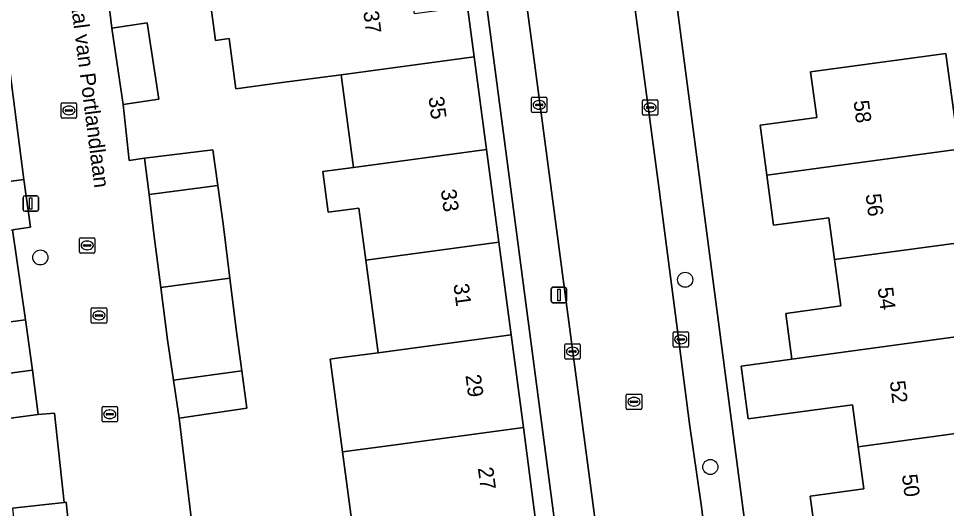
# Model space of a CAD drawing. Extents: x 161084 to 161928, y 385354 to 386522.
# Drawn here: x 161202.8 to 161263.1, y 386038.7 to 386070.5 of the extents above; entities that cross this region are included whole.
import ezdxf

# ---------------------------------------------------------------- set-up
doc = ezdxf.new("R2010")
doc.units = 0
for name, color, linetype in [('IMGEO_Boom', 7, 'Continuous'), ('IMGEO_Erf', 7, 'Continuous'), ('IMGEO_Kolk', 7, 'Continuous'), ('IMGEO_Lichtmast', 7, 'Continuous'), ('IMGEO_Openbare_ruimte_label', 7, 'Continuous'), ('IMGEO_Pand', 7, 'Continuous'), ('IMGEO_Pand_nummerreeks', 7, 'Continuous'), ('IMGEO_Rijbaan_lokaal_open', 7, 'Continuous'), ('IMGEO_Rioolput', 7, 'Continuous'), ('IMGEO_Voetpad_open', 7, 'Continuous')]:
    doc.layers.add(name, color=color, linetype=linetype)

msp = doc.modelspace()

# ---------------------------------------------------------------- linework, layer by layer
at = {"layer": 'IMGEO_Boom'}
for centre in [(161204.241, 386054.953), (161246.128, 386053.505), (161247.762, 386041.354)]:
    msp.add_circle(centre, 0.489, dxfattribs=at)
at = {"layer": 'IMGEO_Erf'}
for points in [[(161235.653, 386146.984), (161252.413, 386019.447)], [(161240.25, 386017.971), (161227.386, 386115.76)], [(161224.643, 386036.522), (161223.866, 386042.343), (161223.064, 386048.357), (161223.485, 386048.413), (161226.18, 386048.772), (161225.379, 386054.786), (161224.931, 386058.147), (161222.938, 386057.882), (161222.585, 386060.532), (161224.578, 386060.798), (161223.802, 386066.622), (161223.777, 386066.811), (161219.77, 386066.277), (161216.936, 386065.899), (161216.501, 386069.159), (161215.609, 386069.04), (161215.242, 386071.795)], [(161231.979, 386071.213), (161232.412, 386067.962), (161233.213, 386061.949), (161234.014, 386055.937), (161234.815, 386049.924), (161235.616, 386043.911), (161236.417, 386037.898)], [(161208.744, 386070.915), (161208.887, 386069.824), (161211.187, 386070.169), (161211.929, 386065.221), (161209.629, 386064.876), (161210.016, 386061.251), (161211.008, 386061.392), (161215.445, 386061.936), (161215.771, 386059.624), (161216.123, 386057.129), (161216.559, 386053.61), (161216.991, 386050.123), (161217.33, 386047.591), (161217.655, 386045.164), (161213.267, 386044.518), (161214.11, 386037.525)], [(161200.268, 386059.618), (161203.176, 386060.011), (161201.967, 386069.268)], [(161254.682, 386036.245), (161254.246, 386039.47), (161257.745, 386039.943), (161257.377, 386042.668), (161257.009, 386045.389), (161250.227, 386044.473), (161249.764, 386047.898), (161253.066, 386048.345), (161252.663, 386051.325), (161256.247, 386051.809), (161255.84, 386054.82), (161255.473, 386057.533), (161251.869, 386057.046), (161251.431, 386060.288), (161250.992, 386063.532), (161254.676, 386064.03), (161254.276, 386066.991), (161259.231, 386067.661), (161259.881, 386067.749), (161263.06, 386068.178), (161263.899, 386061.974)], [(161195.433, 386049.872), (161203.283, 386050.914), (161202.429, 386056.749)], [(161202.42, 386038.681), (161205.787, 386039.054), (161205.163, 386044.856), (161204.098, 386044.768), (161196.248, 386043.726)]]:
    msp.add_lwpolyline(points, dxfattribs=at)
at = {"layer": 'IMGEO_Kolk'}
for p, q in [((161205.669, 386064.993), (161206.521, 386064.993)), ((161236.149, 386064.426), (161236.149, 386065.278)), ((161236.224, 386065.352), (161237.076, 386065.352)), ((161236.637, 386065.132), (161236.662, 386065.132)), ((161237.15, 386065.278), (161237.15, 386064.426)), ((161243.352, 386064.258), (161243.352, 386065.11)), ((161243.427, 386065.184), (161244.279, 386065.184)), ((161243.84, 386064.964), (161243.865, 386064.964)), ((161244.353, 386065.11), (161244.353, 386064.258)), ((161205.594, 386064.067), (161205.594, 386064.919)), ((161205.853, 386064.487), (161205.853, 386064.499)), ((161206.291, 386064.45), (161205.893, 386064.45)), ((161205.896, 386064.536), (161206.294, 386064.536)), ((161206.082, 386064.773), (161206.107, 386064.773)), ((161206.337, 386064.499), (161206.337, 386064.487)), ((161206.595, 386064.919), (161206.595, 386064.067)), ((161237.076, 386064.352), (161236.224, 386064.352)), ((161236.408, 386064.846), (161236.408, 386064.858)), ((161236.846, 386064.809), (161236.448, 386064.809)), ((161236.451, 386064.895), (161236.849, 386064.895)), ((161236.66, 386064.572), (161236.635, 386064.572)), ((161236.892, 386064.858), (161236.892, 386064.846)), ((161243.611, 386064.678), (161243.611, 386064.69)), ((161244.049, 386064.641), (161243.651, 386064.641)), ((161243.654, 386064.727), (161244.052, 386064.727)), ((161243.863, 386064.404), (161243.838, 386064.404)), ((161244.095, 386064.69), (161244.095, 386064.678)), ((161206.521, 386063.993), (161205.669, 386063.993)), ((161206.105, 386064.213), (161206.08, 386064.213)), ((161244.279, 386064.184), (161243.427, 386064.184)), ((161206.784, 386055.309), (161206.784, 386056.161)), ((161206.859, 386056.235), (161207.711, 386056.235)), ((161207.272, 386056.015), (161207.297, 386056.015)), ((161207.785, 386056.161), (161207.785, 386055.309)), ((161207.043, 386055.729), (161207.043, 386055.741)), ((161207.481, 386055.692), (161207.083, 386055.692)), ((161207.086, 386055.778), (161207.484, 386055.778)), ((161207.295, 386055.455), (161207.27, 386055.455)), ((161207.527, 386055.741), (161207.527, 386055.729)), ((161207.711, 386055.235), (161206.859, 386055.235)), ((161245.342, 386049.207), (161245.342, 386050.059)), ((161245.417, 386050.133), (161246.269, 386050.133)), ((161245.83, 386049.913), (161245.855, 386049.913)), ((161246.343, 386050.059), (161246.343, 386049.207)), ((161238.316, 386048.419), (161238.316, 386049.271)), ((161238.391, 386049.345), (161239.243, 386049.345)), ((161239.317, 386049.271), (161239.317, 386048.419)), ((161245.601, 386049.627), (161245.601, 386049.639)), ((161246.039, 386049.59), (161245.641, 386049.59)), ((161245.644, 386049.676), (161246.042, 386049.676)), ((161245.853, 386049.353), (161245.828, 386049.353)), ((161246.085, 386049.639), (161246.085, 386049.627)), ((161238.575, 386048.839), (161238.575, 386048.851)), ((161239.013, 386048.802), (161238.615, 386048.802)), ((161238.618, 386048.888), (161239.016, 386048.888)), ((161238.804, 386049.125), (161238.829, 386049.125)), ((161239.059, 386048.851), (161239.059, 386048.839)), ((161246.269, 386049.133), (161245.417, 386049.133)), ((161239.243, 386048.345), (161238.391, 386048.345)), ((161238.827, 386048.565), (161238.802, 386048.565)), ((161208.249, 386044.352), (161208.249, 386045.204)), ((161208.324, 386045.278), (161209.176, 386045.278)), ((161208.737, 386045.058), (161208.762, 386045.058)), ((161209.25, 386045.204), (161209.25, 386044.352)), ((161208.508, 386044.772), (161208.508, 386044.784)), ((161208.946, 386044.735), (161208.548, 386044.735)), ((161208.551, 386044.821), (161208.949, 386044.821)), ((161208.76, 386044.498), (161208.735, 386044.498)), ((161208.992, 386044.784), (161208.992, 386044.772)), ((161209.176, 386044.278), (161208.324, 386044.278))]:
    msp.add_line(p, q, dxfattribs=at)
for points in [[(161205.669, 386064.993), (161206.521, 386064.993)], [(161236.149, 386064.426), (161236.149, 386065.278)], [(161236.224, 386065.352), (161237.076, 386065.352)], [(161237.15, 386065.278), (161237.15, 386064.426)], [(161243.352, 386064.258), (161243.352, 386065.11)], [(161243.427, 386065.184), (161244.279, 386065.184)], [(161244.353, 386065.11), (161244.353, 386064.258)], [(161205.594, 386064.067), (161205.594, 386064.919)], [(161206.595, 386064.919), (161206.595, 386064.067)], [(161237.076, 386064.352), (161236.224, 386064.352)], [(161206.521, 386063.993), (161205.669, 386063.993)], [(161244.279, 386064.184), (161243.427, 386064.184)], [(161206.784, 386055.309), (161206.784, 386056.161)], [(161206.859, 386056.235), (161207.711, 386056.235)], [(161207.785, 386056.161), (161207.785, 386055.309)], [(161207.711, 386055.235), (161206.859, 386055.235)], [(161245.342, 386049.207), (161245.342, 386050.059)], [(161245.417, 386050.133), (161246.269, 386050.133)], [(161246.343, 386050.059), (161246.343, 386049.207)], [(161238.316, 386048.419), (161238.316, 386049.271)], [(161238.391, 386049.345), (161239.243, 386049.345)], [(161239.317, 386049.271), (161239.317, 386048.419)], [(161246.269, 386049.133), (161245.417, 386049.133)], [(161239.243, 386048.345), (161238.391, 386048.345)], [(161208.249, 386044.352), (161208.249, 386045.204)], [(161208.324, 386045.278), (161209.176, 386045.278)], [(161209.25, 386045.204), (161209.25, 386044.352)], [(161209.176, 386044.278), (161208.324, 386044.278)]]:
    msp.add_lwpolyline(points, dxfattribs=at)
for centre, radius, start, end in [((161205.671, 386064.917), 0.0765, 91.55205, 178.44795), ((161205.671, 386064.917), 0.0765, 91.55205, 178.44795), ((161206.519, 386064.917), 0.0765, 1.55205, 88.44795), ((161206.519, 386064.917), 0.0765, 1.55205, 88.44795), ((161236.226, 386065.276), 0.0765, 91.55205, 178.44795), ((161236.226, 386065.276), 0.0765, 91.55205, 178.44795), ((161237.074, 386065.276), 0.0765, 1.55205, 88.44795), ((161237.074, 386065.276), 0.0765, 1.55205, 88.44795), ((161243.429, 386065.108), 0.0765, 91.55205, 178.44795), ((161243.429, 386065.108), 0.0765, 91.55205, 178.44795), ((161244.277, 386065.108), 0.0765, 1.55205, 88.44795), ((161244.277, 386065.108), 0.0765, 1.55205, 88.44795), ((161205.893, 386064.496), 0.0403, 85.87752, 175.75265), ((161205.89, 386064.486), 0.0366, 178.93798, 274.71019), ((161206.294, 386064.493), 0.043, 264.86636, 352.45326), ((161206.298, 386064.498), 0.0386, 1.73085, 96.63898), ((161236.226, 386064.428), 0.0765, 181.55205, 268.44795), ((161236.226, 386064.428), 0.0765, 181.55205, 268.44795), ((161236.448, 386064.855), 0.0403, 85.87752, 175.75265), ((161236.445, 386064.845), 0.0366, 178.93798, 274.71019), ((161236.849, 386064.852), 0.043, 264.86636, 352.45326), ((161236.853, 386064.857), 0.0386, 1.73085, 96.63898), ((161237.074, 386064.428), 0.0765, 271.55205, 358.44795), ((161237.074, 386064.428), 0.0765, 271.55205, 358.44795), ((161243.651, 386064.687), 0.0403, 85.87752, 175.75265), ((161243.648, 386064.677), 0.0366, 178.93798, 274.71019), ((161244.052, 386064.684), 0.043, 264.86636, 352.45326), ((161244.056, 386064.689), 0.0386, 1.73085, 96.63898), ((161205.671, 386064.069), 0.0765, 181.55205, 268.44795), ((161205.671, 386064.069), 0.0765, 181.55205, 268.44795), ((161206.519, 386064.069), 0.0765, 271.55205, 358.44795), ((161206.519, 386064.069), 0.0765, 271.55205, 358.44795), ((161243.429, 386064.26), 0.0765, 181.55205, 268.44795), ((161243.429, 386064.26), 0.0765, 181.55205, 268.44795), ((161244.277, 386064.26), 0.0765, 271.55205, 358.44795), ((161244.277, 386064.26), 0.0765, 271.55205, 358.44795), ((161206.861, 386056.159), 0.0765, 91.55205, 178.44795), ((161206.861, 386056.159), 0.0765, 91.55205, 178.44795), ((161207.709, 386056.159), 0.0765, 1.55205, 88.44795), ((161207.709, 386056.159), 0.0765, 1.55205, 88.44795), ((161206.861, 386055.311), 0.0765, 181.55205, 268.44795), ((161206.861, 386055.311), 0.0765, 181.55205, 268.44795), ((161207.083, 386055.738), 0.0403, 85.87752, 175.75265), ((161207.08, 386055.728), 0.0366, 178.93798, 274.71019), ((161207.484, 386055.735), 0.043, 264.86636, 352.45326), ((161207.488, 386055.74), 0.0386, 1.73085, 96.63898), ((161207.709, 386055.311), 0.0765, 271.55205, 358.44795), ((161207.709, 386055.311), 0.0765, 271.55205, 358.44795), ((161245.419, 386050.057), 0.0765, 91.55205, 178.44795), ((161245.419, 386050.057), 0.0765, 91.55205, 178.44795), ((161246.267, 386050.057), 0.0765, 1.55205, 88.44795), ((161246.267, 386050.057), 0.0765, 1.55205, 88.44795), ((161238.393, 386049.269), 0.0765, 91.55205, 178.44795), ((161238.393, 386049.269), 0.0765, 91.55205, 178.44795), ((161239.241, 386049.269), 0.0765, 1.55205, 88.44795), ((161239.241, 386049.269), 0.0765, 1.55205, 88.44795), ((161245.641, 386049.636), 0.0403, 85.87752, 175.75265), ((161245.638, 386049.626), 0.0366, 178.93798, 274.71019), ((161246.042, 386049.633), 0.043, 264.86636, 352.45326), ((161246.046, 386049.638), 0.0386, 1.73085, 96.63898), ((161238.615, 386048.848), 0.0403, 85.87752, 175.75265), ((161238.612, 386048.838), 0.0366, 178.93798, 274.71019), ((161239.016, 386048.845), 0.043, 264.86636, 352.45326), ((161239.02, 386048.85), 0.0386, 1.73085, 96.63898), ((161245.419, 386049.209), 0.0765, 181.55205, 268.44795), ((161245.419, 386049.209), 0.0765, 181.55205, 268.44795), ((161246.267, 386049.209), 0.0765, 271.55205, 358.44795), ((161246.267, 386049.209), 0.0765, 271.55205, 358.44795), ((161238.393, 386048.421), 0.0765, 181.55205, 268.44795), ((161238.393, 386048.421), 0.0765, 181.55205, 268.44795), ((161239.241, 386048.421), 0.0765, 271.55205, 358.44795), ((161239.241, 386048.421), 0.0765, 271.55205, 358.44795), ((161208.326, 386045.202), 0.0765, 91.55205, 178.44795), ((161208.326, 386045.202), 0.0765, 91.55205, 178.44795), ((161209.174, 386045.202), 0.0765, 1.55205, 88.44795), ((161209.174, 386045.202), 0.0765, 1.55205, 88.44795), ((161208.548, 386044.781), 0.0403, 85.87752, 175.75265), ((161208.545, 386044.771), 0.0366, 178.93798, 274.71019), ((161208.949, 386044.778), 0.043, 264.86636, 352.45326), ((161208.953, 386044.783), 0.0386, 1.73085, 96.63898), ((161208.326, 386044.354), 0.0765, 181.55205, 268.44795), ((161208.326, 386044.354), 0.0765, 181.55205, 268.44795), ((161209.174, 386044.354), 0.0765, 271.55205, 358.44795), ((161209.174, 386044.354), 0.0765, 271.55205, 358.44795)]:
    msp.add_arc(centre, radius, start, end, dxfattribs=at)
for centre, major_axis, ratio, start_param, end_param in [((161236.636, 386064.852), (-0.387, 0.002), 0.722429, 4.712389, 7.853982), ((161236.661, 386064.852), (-0.39, 0.002), 0.717154, 1.570796, 4.712389), ((161243.839, 386064.684), (-0.387, 0.002), 0.722429, 4.712389, 7.853982), ((161243.864, 386064.684), (-0.39, 0.002), 0.717154, 1.570796, 4.712389), ((161206.081, 386064.493), (-0.387, 0.002), 0.722429, 4.712389, 7.853982), ((161206.106, 386064.493), (-0.39, 0.002), 0.717154, 1.570796, 4.712389), ((161207.271, 386055.735), (-0.387, 0.002), 0.722429, 4.712389, 7.853982), ((161207.296, 386055.735), (-0.39, 0.002), 0.717154, 1.570796, 4.712389), ((161245.829, 386049.633), (-0.387, 0.002), 0.722429, 4.712389, 7.853982), ((161245.854, 386049.633), (-0.39, 0.002), 0.717154, 1.570796, 4.712389), ((161238.803, 386048.845), (-0.387, 0.002), 0.722429, 4.712389, 7.853982), ((161238.828, 386048.845), (-0.39, 0.002), 0.717154, 1.570796, 4.712389), ((161208.736, 386044.778), (-0.387, 0.002), 0.722429, 4.712389, 7.853982), ((161208.761, 386044.778), (-0.39, 0.002), 0.717154, 1.570796, 4.712389)]:
    msp.add_ellipse(centre, major_axis=major_axis, ratio=ratio, start_param=start_param, end_param=end_param, dxfattribs=at)
at = {"layer": 'IMGEO_Lichtmast'}
for p, q in [((161203.221, 386058.95), (161204.011, 386058.95)), ((161204.011, 386058.95), (161203.221, 386058.95)), ((161203.121, 386058.05), (161203.121, 386058.85)), ((161203.121, 386058.85), (161203.121, 386058.05)), ((161204.111, 386058.85), (161204.111, 386058.05)), ((161204.111, 386058.05), (161204.111, 386058.85)), ((161204.011, 386057.95), (161203.221, 386057.95)), ((161203.221, 386057.95), (161204.011, 386057.95)), ((161237.432, 386052.114), (161237.432, 386052.914)), ((161237.432, 386052.914), (161237.432, 386052.114)), ((161237.532, 386053.014), (161238.322, 386053.014)), ((161238.322, 386053.014), (161237.532, 386053.014)), ((161238.422, 386052.914), (161238.422, 386052.114)), ((161238.422, 386052.114), (161238.422, 386052.914)), ((161238.322, 386052.014), (161237.532, 386052.014)), ((161237.532, 386052.014), (161238.322, 386052.014))]:
    msp.add_line(p, q, dxfattribs=at)
for points in [[(161203.541, 386058.825), (161203.691, 386058.825), (161203.691, 386058.075), (161203.541, 386058.075), (161203.541, 386058.825)], [(161237.852, 386052.889), (161238.002, 386052.889), (161238.002, 386052.139), (161237.852, 386052.139), (161237.852, 386052.889)]]:
    msp.add_lwpolyline(points, dxfattribs=at)
for centre, start, end in [((161203.221, 386058.85), 90, 180), ((161203.221, 386058.85), 90, 180), ((161204.011, 386058.85), 0, 90), ((161204.011, 386058.85), 360, 90), ((161203.221, 386058.05), 180, 270), ((161203.221, 386058.05), 180, 270), ((161204.011, 386058.05), 270, 0), ((161204.011, 386058.05), 270, 0), ((161237.532, 386052.914), 90, 180), ((161237.532, 386052.914), 90, 180), ((161238.322, 386052.914), 0, 90), ((161238.322, 386052.914), 360, 90), ((161237.532, 386052.114), 180, 270), ((161237.532, 386052.114), 180, 270), ((161238.322, 386052.114), 270, 0), ((161238.322, 386052.114), 270, 0)]:
    msp.add_arc(centre, 0.1, start, end, dxfattribs=at)
at = {"layer": 'IMGEO_Pand'}
for points in [[(161231.979, 386071.213), (161228.544, 386070.755), (161228.176, 386073.518), (161218.968, 386072.292), (161215.242, 386071.795), (161215.609, 386069.04), (161216.501, 386069.159), (161216.936, 386065.899), (161219.77, 386066.277), (161223.777, 386066.811), (161232.412, 386067.962)], [(161209.629, 386064.876), (161211.929, 386065.221), (161211.187, 386070.169), (161208.887, 386069.824)], [(161232.412, 386067.962), (161223.777, 386066.811), (161223.802, 386066.622), (161224.578, 386060.798), (161233.213, 386061.949)], [(161263.899, 386061.974), (161263.06, 386068.178), (161259.881, 386067.749), (161259.231, 386067.661), (161254.276, 386066.991), (161254.676, 386064.03), (161250.992, 386063.532), (161251.431, 386060.288)], [(161211.303, 386059.029), (161215.771, 386059.624), (161215.445, 386061.936), (161211.008, 386061.392)], [(161233.213, 386061.949), (161224.578, 386060.798), (161222.585, 386060.532), (161222.938, 386057.882), (161224.931, 386058.147), (161225.379, 386054.786), (161234.014, 386055.937)], [(161251.431, 386060.288), (161251.869, 386057.046), (161255.473, 386057.533), (161255.84, 386054.82), (161264.704, 386056.018), (161263.899, 386061.974)], [(161203.596, 386056.907), (161203.176, 386060.011), (161200.268, 386059.618), (161199.495, 386059.513), (161199.916, 386056.409), (161202.429, 386056.749)], [(161211.621, 386056.484), (161212.06, 386053.011), (161216.559, 386053.61), (161216.123, 386057.129), (161215.771, 386059.624), (161211.303, 386059.029)], [(161225.379, 386054.786), (161226.18, 386048.772), (161234.815, 386049.924), (161234.014, 386055.937)], [(161255.84, 386054.82), (161256.247, 386051.809), (161252.663, 386051.325), (161253.066, 386048.345), (161268.63, 386050.472), (161267.824, 386056.44), (161264.704, 386056.018)], [(161212.491, 386049.605), (161212.889, 386046.999), (161217.33, 386047.591), (161216.991, 386050.123), (161216.559, 386053.61), (161212.06, 386053.011)], [(161203.283, 386050.914), (161195.433, 386049.872), (161195.867, 386046.601), (161203.719, 386047.63)], [(161268.63, 386050.472), (161253.066, 386048.345), (161249.764, 386047.898), (161250.227, 386044.473), (161257.009, 386045.389), (161257.377, 386042.668), (161266.064, 386043.842), (161269.464, 386044.302)], [(161234.815, 386049.924), (161226.18, 386048.772), (161223.485, 386048.413), (161223.064, 386048.357), (161223.866, 386042.343), (161226.981, 386042.759), (161235.616, 386043.911)], [(161203.719, 386047.63), (161195.867, 386046.601), (161196.248, 386043.726), (161204.098, 386044.768)], [(161213.267, 386044.518), (161217.655, 386045.164), (161217.33, 386047.591), (161212.889, 386046.999)], [(161223.704, 386036.203), (161236.417, 386037.898), (161235.616, 386043.911), (161226.981, 386042.759), (161223.866, 386042.343), (161224.643, 386036.522), (161223.679, 386036.394)], [(161266.064, 386043.842), (161257.377, 386042.668), (161257.745, 386039.943), (161254.246, 386039.47), (161254.682, 386036.245), (161266.868, 386037.893)], [(161205.912, 386039.068), (161205.787, 386039.054), (161202.42, 386038.681), (161202.777, 386035.468), (161203.573, 386035.556), (161206.269, 386035.856)]]:
    msp.add_lwpolyline(points, close=True, dxfattribs=at)
at = {"layer": 'IMGEO_Rijbaan_lokaal_open'}
for points in [[(161225.716, 386148.453), (161228.936, 386123.793), (161229.8, 386117.181), (161231.888, 386101.189), (161232.965, 386093.061), (161233.963, 386085.526), (161235.806, 386071.61), (161236.296, 386067.915), (161242.179, 386023.509), (161249.06, 386024.426), (161247.627, 386035.348), (161247.158, 386038.91), (161246.418, 386044.153), (161245.561, 386050.7), (161244.91, 386055.679), (161244.435, 386059.357), (161238.791, 386101.741)], [(161212.06, 386053.011), (161211.621, 386056.484), (161211.303, 386059.029), (161211.008, 386061.392), (161210.016, 386061.251), (161209.629, 386064.876), (161208.887, 386069.824), (161208.744, 386070.915), (161208.066, 386075.786), (161207.81, 386077.969), (161207.084, 386082.907), (161206.618, 386086.072), (161211.292, 386086.76), (161210.969, 386088.92), (161206.104, 386088.242), (161204.109, 386102.907), (161208.861, 386103.523), (161208.789, 386104.076), (161204.572, 386103.529), (161203.913, 386108.607), (161206.552, 386112.033), (161211.281, 386112.647), (161211.235, 386113.631), (161227.386, 386115.76)], [(161201.967, 386069.268), (161203.176, 386060.011), (161203.596, 386056.907), (161202.429, 386056.749), (161203.283, 386050.914), (161203.719, 386047.63), (161204.098, 386044.768), (161205.163, 386044.856), (161205.787, 386039.054), (161205.912, 386039.068), (161206.269, 386035.856)], [(161209.054, 386000), (161209.416, 386001.375), (161211.519, 386006.37), (161211.585, 386006.527), (161212.177, 386007.929), (161212.225, 386008.064), (161212.298, 386008.276), (161211.38, 386008.647), (161214.567, 386016.471), (161215.81, 386016.641), (161215.68, 386017.942), (161215.118, 386022.82), (161214.529, 386027.941), (161214.266, 386029.893), (161214.157, 386029.882), (161213.492, 386034.777), (161214.42, 386034.881), (161214.41, 386034.964), (161214.11, 386037.525), (161213.267, 386044.518), (161212.889, 386046.999), (161212.491, 386049.605), (161212.06, 386053.011)]]:
    msp.add_lwpolyline(points, dxfattribs=at)
at = {"layer": 'IMGEO_Rioolput'}
for p, q in [((161207.622, 386051.686), (161208.474, 386051.686)), ((161207.547, 386050.76), (161207.547, 386051.612)), ((161207.806, 386051.18), (161207.806, 386051.192)), ((161208.244, 386051.143), (161207.846, 386051.143)), ((161207.849, 386051.229), (161208.247, 386051.229)), ((161208.035, 386051.466), (161208.06, 386051.466)), ((161208.29, 386051.192), (161208.29, 386051.18)), ((161208.548, 386051.612), (161208.548, 386050.76)), ((161208.474, 386050.686), (161207.622, 386050.686)), ((161208.058, 386050.906), (161208.033, 386050.906)), ((161242.303, 386045.162), (161242.303, 386046.014)), ((161242.378, 386046.088), (161243.23, 386046.088)), ((161242.791, 386045.868), (161242.816, 386045.868)), ((161243.304, 386046.014), (161243.304, 386045.162)), ((161243.23, 386045.088), (161242.378, 386045.088)), ((161242.562, 386045.582), (161242.562, 386045.594)), ((161243, 386045.545), (161242.602, 386045.545)), ((161242.605, 386045.631), (161243.003, 386045.631)), ((161242.814, 386045.308), (161242.789, 386045.308)), ((161243.046, 386045.594), (161243.046, 386045.582))]:
    msp.add_line(p, q, dxfattribs=at)
for points in [[(161207.622, 386051.686), (161208.474, 386051.686)], [(161207.547, 386050.76), (161207.547, 386051.612)], [(161208.548, 386051.612), (161208.548, 386050.76)], [(161208.474, 386050.686), (161207.622, 386050.686)], [(161242.303, 386045.162), (161242.303, 386046.014)], [(161242.378, 386046.088), (161243.23, 386046.088)], [(161243.304, 386046.014), (161243.304, 386045.162)], [(161243.23, 386045.088), (161242.378, 386045.088)]]:
    msp.add_lwpolyline(points, dxfattribs=at)
for centre, radius, start, end in [((161207.624, 386051.61), 0.0765, 91.55205, 178.44795), ((161207.624, 386051.61), 0.0765, 91.55205, 178.44795), ((161208.472, 386051.61), 0.0765, 1.55205, 88.44795), ((161208.472, 386051.61), 0.0765, 1.55205, 88.44795), ((161207.846, 386051.189), 0.0403, 85.87752, 175.75265), ((161207.843, 386051.179), 0.0366, 178.93798, 274.71019), ((161208.247, 386051.186), 0.043, 264.86636, 352.45326), ((161208.251, 386051.191), 0.0386, 1.73085, 96.63898), ((161207.624, 386050.762), 0.0765, 181.55205, 268.44795), ((161207.624, 386050.762), 0.0765, 181.55205, 268.44795), ((161208.472, 386050.762), 0.0765, 271.55205, 358.44795), ((161208.472, 386050.762), 0.0765, 271.55205, 358.44795), ((161242.38, 386046.012), 0.0765, 91.55205, 178.44795), ((161242.38, 386046.012), 0.0765, 91.55205, 178.44795), ((161243.228, 386046.012), 0.0765, 1.55205, 88.44795), ((161243.228, 386046.012), 0.0765, 1.55205, 88.44795), ((161242.38, 386045.164), 0.0765, 181.55205, 268.44795), ((161242.38, 386045.164), 0.0765, 181.55205, 268.44795), ((161242.602, 386045.591), 0.0403, 85.87752, 175.75265), ((161242.599, 386045.581), 0.0366, 178.93798, 274.71019), ((161243.003, 386045.588), 0.043, 264.86636, 352.45326), ((161243.007, 386045.593), 0.0386, 1.73085, 96.63898), ((161243.228, 386045.164), 0.0765, 271.55205, 358.44795), ((161243.228, 386045.164), 0.0765, 271.55205, 358.44795)]:
    msp.add_arc(centre, radius, start, end, dxfattribs=at)
for centre, major_axis, ratio, start_param, end_param in [((161208.034, 386051.186), (-0.387, 0.002), 0.722429, 4.712389, 7.853982), ((161208.059, 386051.186), (-0.39, 0.002), 0.717154, 1.570796, 4.712389), ((161242.79, 386045.588), (-0.387, 0.002), 0.722429, 4.712389, 7.853982), ((161242.815, 386045.588), (-0.39, 0.002), 0.717154, 1.570796, 4.712389)]:
    msp.add_ellipse(centre, major_axis=major_axis, ratio=ratio, start_param=start_param, end_param=end_param, dxfattribs=at)
at = {"layer": 'IMGEO_Voetpad_open'}
for points in [[(161252.413, 386019.447), (161235.653, 386146.984)], [(161233.045, 386146.313), (161235.446, 386127.639), (161235.904, 386124.085), (161237.062, 386115.21), (161237.904, 386108.656), (161238.791, 386101.741), (161244.435, 386059.357), (161244.91, 386055.679), (161245.561, 386050.7), (161246.418, 386044.153), (161247.158, 386038.91), (161247.627, 386035.348)], [(161242.179, 386023.509), (161236.296, 386067.915), (161235.806, 386071.61), (161233.963, 386085.526), (161232.965, 386093.061), (161231.888, 386101.189), (161229.8, 386117.181), (161227.27, 386116.832), (161227.386, 386115.76), (161240.25, 386017.971)]]:
    msp.add_lwpolyline(points, dxfattribs=at)

# ---------------------------------------------------------------- texts
at = {"layer": 'IMGEO_Openbare_ruimte_label'}
msp.add_text('Generaal van Portlandlaan', height=1, rotation=277.29556, dxfattribs=at).set_placement((161205.734, 386075.205))
at = {"layer": 'IMGEO_Pand_nummerreeks'}
for s, rotation, p in [('37', 277.6144, (161225.214, 386070.901)), ('35', 277.58575, (161229.452, 386065.342)), ('58', 277.3783, (161257.063, 386065.097)), ('33', 277.58575, (161230.253, 386059.329)), ('56', 277.3783, (161257.847, 386059.034)), ('31', 277.58803, (161231.069, 386053.204)), ('54', 277.3783, (161258.633, 386052.968)), ('29', 277.58575, (161231.855, 386047.303)), ('52', 277.37949, (161259.417, 386046.905)), ('27', 277.58803, (161232.656, 386041.29)), ('50', 277.37949, (161260.204, 386040.833))]:
    msp.add_text(s, height=1, rotation=rotation, dxfattribs=at).set_placement(p)

doc.saveas('drawing.dxf')
